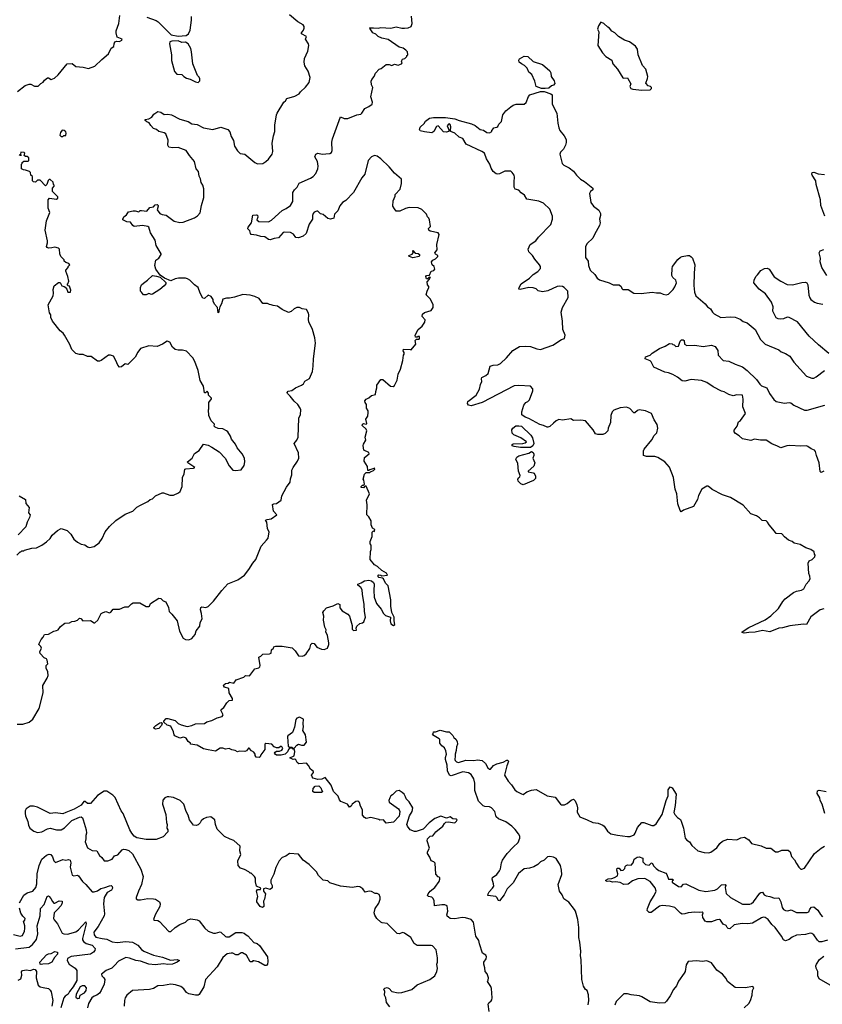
# Model space of a CAD drawing. Extents: x 2220333 to 2384341, y 721037 to 894043.
# Tile 274 of 325: x 2337711 to 2346499, y 816284 to 827069. Entities that reach past the tile are written whole.
import ezdxf

# ---------------------------------------------------------------- set-up
doc = ezdxf.new("R2010")
doc.units = 0

msp = doc.modelspace()

# ---------------------------------------------------------------- linework, layer by layer
at = {"layer": '0CON10XD'}
for points in [[(2337687, 826283), (2337773, 826347), (2337815, 826362), (2337835, 826362), (2337875, 826342), (2337915, 826342), (2337942, 826368), (2337970, 826385), (2337982, 826405), (2338015, 826432), (2338025, 826432), (2338055, 826413), (2338092, 826428), (2338134, 826465), (2338232, 826585), (2338285, 826590), (2338325, 826556), (2338405, 826548), (2338465, 826534), (2338535, 826560), (2338609, 826631), (2338683, 826695), (2338713, 826755), (2338742, 826775), (2338744, 826805), (2338753, 826825), (2338775, 826834), (2338805, 826831), (2338830, 826845), (2338832, 826855), (2338777, 826877), (2338767, 826925), (2338767, 826945), (2338797, 827025), (2338807, 827115)], [(2339105, 827097), (2339205, 827060), (2339228, 827045), (2339286, 826986), (2339371, 826901), (2339447, 826887), (2339533, 826897), (2339560, 826915), (2339578, 826955), (2339593, 827065), (2339593, 827103)], [(2340177, 825597), (2340285, 825503), (2340315, 825490), (2340375, 825493), (2340406, 825514), (2340435, 825542), (2340474, 825596), (2340483, 825625), (2340476, 825715), (2340490, 825795), (2340506, 825845), (2340504, 825915), (2340523, 826025), (2340532, 826045), (2340604, 826166), (2340622, 826178), (2340638, 826205), (2340725, 826230), (2340772, 826255), (2340785, 826278), (2340842, 826328), (2340881, 826379), (2340893, 826435), (2340869, 826505), (2340834, 826564), (2340826, 826605), (2340830, 826645), (2340866, 826725), (2340879, 826785), (2340873, 826805), (2340842, 826855), (2340850, 826885), (2340798, 826915), (2340798, 826925), (2340818, 826952), (2340827, 826975), (2340827, 826995), (2340815, 827012), (2340758, 827045), (2340665, 827123)], [(2341815, 824998), (2341798, 825025), (2341802, 825085), (2341822, 825135), (2341822, 825155), (2341878, 825212), (2341890, 825275), (2341892, 825322), (2341815, 825386), (2341758, 825458), (2341665, 825543), (2341625, 825574), (2341595, 825580), (2341563, 825567), (2341527, 825525), (2341489, 825375), (2341458, 825335), (2341366, 825174), (2341281, 825089), (2341247, 825065), (2341215, 825028), (2341193, 824975), (2341160, 824940), (2341152, 824895), (2341115, 824885), (2341085, 824891), (2341034, 824934), (2341005, 824943), (2340975, 824970), (2340963, 824973), (2340935, 824962), (2340923, 824945), (2340916, 824925), (2340917, 824885), (2340881, 824829), (2340849, 824725), (2340815, 824697), (2340765, 824680), (2340734, 824684), (2340708, 824718), (2340675, 824736), (2340608, 824742), (2340595, 824739), (2340545, 824680), (2340498, 824672), (2340455, 824656), (2340435, 824662), (2340395, 824689), (2340350, 824695), (2340305, 824710), (2340246, 824716), (2340237, 824727), (2340233, 824755), (2340208, 824778), (2340213, 824795), (2340250, 824845), (2340263, 824927), (2340305, 824933), (2340315, 824926), (2340320, 824905), (2340308, 824875), (2340328, 824858), (2340435, 824854), (2340469, 824871), (2340585, 824978), (2340630, 825000), (2340676, 825034), (2340702, 825078), (2340703, 825175), (2340719, 825205), (2340748, 825235), (2340772, 825278), (2340895, 825331), (2340925, 825352), (2340954, 825385), (2340976, 825434), (2340979, 825465), (2340971, 825515), (2340944, 825565), (2340954, 825595), (2340975, 825607), (2341025, 825596), (2341065, 825598), (2341106, 825604), (2341126, 825615), (2341132, 825635), (2341128, 825728), (2341136, 825765), (2341223, 826005), (2341265, 825987), (2341305, 825986), (2341402, 826028), (2341445, 826034), (2341459, 826045), (2341492, 826095), (2341535, 826116), (2341570, 826145), (2341573, 826165), (2341557, 826225), (2341577, 826325), (2341563, 826355), (2341559, 826395), (2341566, 826414), (2341593, 826445), (2341608, 826482), (2341648, 826525), (2341668, 826535), (2341725, 826577), (2341756, 826576), (2341785, 826567), (2341815, 826580), (2341855, 826569), (2341890, 826585), (2341900, 826595), (2341893, 826615), (2341902, 826635), (2341927, 826643), (2341950, 826665), (2341950, 826675), (2341960, 826685), (2341958, 826715), (2341940, 826735), (2341910, 826755), (2341866, 826766), (2341745, 826852), (2341675, 826866), (2341636, 826886), (2341610, 826910), (2341577, 826925), (2341550, 826970), (2341540, 826975), (2341545, 826980), (2341585, 826981), (2341635, 826976), (2341665, 826984), (2341775, 826977), (2341835, 826989), (2341895, 826974), (2341924, 826974), (2341965, 826979), (2341996, 826995), (2342009, 827025), (2342003, 827107)], [(2344525, 826297), (2344615, 826302), (2344630, 826315), (2344630, 826325), (2344617, 826337), (2344594, 826344), (2344568, 826375), (2344587, 826423), (2344588, 826445), (2344566, 826526), (2344532, 826565), (2344483, 826685), (2344477, 826745), (2344455, 826778), (2344387, 826827), (2344333, 826843), (2344268, 826885), (2344226, 826926), (2344194, 826944), (2344170, 826975), (2344150, 826985), (2344106, 827026), (2344075, 827040), (2344048, 827002), (2344038, 826965), (2344052, 826935), (2344043, 826785), (2344092, 826705), (2344130, 826665), (2344196, 826626), (2344207, 826585), (2344258, 826525), (2344315, 826432), (2344325, 826428), (2344365, 826430), (2344370, 826425), (2344402, 826365), (2344393, 826335), (2344402, 826315), (2344425, 826307), (2344525, 826297)], [(2339665, 826382), (2339682, 826398), (2339682, 826422), (2339675, 826440), (2339658, 826458), (2339607, 826585), (2339594, 826715), (2339584, 826754), (2339556, 826805), (2339525, 826821), (2339485, 826818), (2339448, 826838), (2339377, 826833), (2339357, 826825), (2339352, 826805), (2339374, 826685), (2339372, 826622), (2339405, 826500), (2339433, 826473), (2339485, 826470), (2339510, 826445), (2339538, 826428), (2339577, 826417), (2339635, 826388), (2339665, 826382)], [(2343465, 826314), (2343425, 826314), (2343368, 826335), (2343352, 826395), (2343318, 826468), (2343285, 826494), (2343266, 826536), (2343238, 826568), (2343205, 826584), (2343180, 826605), (2343178, 826625), (2343185, 826638), (2343235, 826668), (2343275, 826667), (2343332, 826612), (2343436, 826576), (2343515, 826510), (2343528, 826485), (2343530, 826445), (2343565, 826400), (2343571, 826369), (2343555, 826351), (2343533, 826345), (2343505, 826320), (2343465, 826314)], [(2343365, 824119), (2343335, 824131), (2343285, 824137), (2343192, 824112), (2343178, 824118), (2343179, 824135), (2343203, 824177), (2343295, 824236), (2343335, 824276), (2343385, 824310), (2343412, 824345), (2343413, 824365), (2343403, 824385), (2343350, 824445), (2343327, 824487), (2343286, 824525), (2343277, 824555), (2343300, 824605), (2343363, 824647), (2343392, 824685), (2343528, 824825), (2343544, 824885), (2343545, 824918), (2343516, 824995), (2343448, 825058), (2343395, 825081), (2343265, 825104), (2343238, 825148), (2343203, 825173), (2343175, 825203), (2343135, 825212), (2343124, 825235), (2343126, 825294), (2343130, 825345), (2343126, 825365), (2343105, 825395), (2343088, 825408), (2343025, 825410), (2342965, 825380), (2342945, 825378), (2342930, 825380), (2342895, 825407), (2342872, 825442), (2342858, 825485), (2342822, 825545), (2342802, 825605), (2342773, 825625), (2342600, 825705), (2342565, 825767), (2342522, 825782), (2342475, 825826), (2342432, 825845), (2342428, 825855), (2342431, 825895), (2342425, 825922), (2342418, 825928), (2342405, 825924), (2342391, 825905), (2342412, 825855), (2342406, 825844), (2342385, 825837), (2342351, 825841), (2342295, 825907), (2342275, 825900), (2342247, 825845), (2342225, 825829), (2342145, 825839), (2342095, 825852), (2342088, 825865), (2342095, 825890), (2342139, 825931), (2342154, 825956), (2342199, 825991), (2342242, 825998), (2342375, 825998), (2342475, 825984), (2342524, 825964), (2342657, 825927), (2342698, 825908), (2342754, 825865), (2342788, 825858), (2342825, 825832), (2342855, 825830), (2342880, 825845), (2342880, 825855), (2342900, 825875), (2342900, 825885), (2342935, 825890), (2342945, 825900), (2342958, 825925), (2342987, 825955), (2343000, 826025), (2343035, 826072), (2343088, 826115), (2343116, 826134), (2343147, 826143), (2343235, 826142), (2343255, 826160), (2343281, 826229), (2343298, 826245), (2343415, 826282), (2343453, 826283), (2343528, 826258), (2343540, 826245), (2343541, 826145), (2343594, 826045), (2343604, 825935), (2343616, 825885), (2343626, 825856), (2343672, 825798), (2343694, 825755), (2343696, 825725), (2343689, 825695), (2343665, 825649), (2343631, 825619), (2343624, 825596), (2343652, 825495), (2343668, 825475), (2343727, 825447), (2343775, 825411), (2343809, 825365), (2343852, 825322), (2343895, 825296), (2343988, 825225), (2343986, 825205), (2343962, 825188), (2343952, 825165), (2343966, 825065), (2343995, 825026), (2344053, 824983), (2344071, 824945), (2344072, 824925), (2344058, 824885), (2344067, 824845), (2344061, 824815), (2344005, 824715), (2343988, 824675), (2343923, 824617), (2343908, 824585), (2343905, 824465), (2343934, 824425), (2343938, 824375), (2343958, 824325), (2344008, 824278), (2344035, 824239), (2344060, 824220), (2344165, 824187), (2344211, 824165), (2344275, 824163), (2344298, 824148), (2344305, 824123), (2344315, 824112), (2344375, 824112), (2344435, 824073), (2344515, 824068), (2344635, 824086), (2344685, 824076), (2344725, 824076), (2344755, 824061), (2344790, 824055), (2344815, 824062), (2344865, 824114), (2344885, 824142), (2344903, 824185), (2344895, 824214), (2344864, 824244), (2344853, 824265), (2344854, 824345), (2344860, 824365), (2344918, 824442), (2344945, 824467), (2344965, 824476), (2345025, 824486), (2345045, 824484), (2345065, 824473), (2345079, 824455), (2345104, 824385), (2345096, 824294), (2345094, 824156), (2345099, 824085), (2345114, 824045), (2345215, 823956), (2345242, 823922), (2345275, 823902), (2345296, 823865), (2345315, 823848), (2345387, 823807), (2345495, 823814), (2345545, 823810), (2345599, 823789), (2345634, 823764), (2345675, 823747), (2345764, 823674), (2345822, 823565), (2345874, 823515), (2346024, 823454), (2346049, 823429), (2346095, 823413), (2346142, 823385), (2346188, 823318), (2346325, 823164), (2346385, 823142), (2346405, 823144), (2346433, 823157), (2346525, 823225)], [(2337685, 819351), (2337745, 819352), (2337815, 819373), (2337855, 819408), (2337923, 819525), (2337970, 819695), (2337964, 819776), (2338013, 819857), (2338022, 819885), (2338018, 819925), (2338002, 819965), (2338003, 819997), (2338018, 820015), (2338011, 820055), (2338005, 820067), (2337981, 820081), (2337936, 820126), (2337933, 820145), (2337950, 820185), (2337942, 820205), (2337922, 820225), (2337923, 820237), (2337945, 820280), (2337970, 820305), (2337984, 820336), (2338025, 820340), (2338085, 820373), (2338115, 820377), (2338134, 820386), (2338158, 820422), (2338205, 820460), (2338255, 820463), (2338283, 820477), (2338315, 820480), (2338345, 820492), (2338365, 820512), (2338379, 820509), (2338403, 820483), (2338485, 820487), (2338525, 820462), (2338535, 820463), (2338568, 820492), (2338604, 820565), (2338625, 820576), (2338655, 820586), (2338695, 820572), (2338709, 820581), (2338735, 820613), (2338805, 820613), (2338861, 820639), (2338902, 820638), (2338935, 820672), (2338955, 820683), (2339025, 820682), (2339095, 820642), (2339125, 820640), (2339132, 820645), (2339142, 820675), (2339235, 820733), (2339258, 820728), (2339284, 820704), (2339313, 820693), (2339339, 820629), (2339349, 820585), (2339376, 820556), (2339434, 820484), (2339460, 820370), (2339503, 820295), (2339525, 820281), (2339565, 820277), (2339595, 820290), (2339634, 820335), (2339644, 820376), (2339683, 820425), (2339689, 820465), (2339709, 820505), (2339702, 820565), (2339690, 820605), (2339695, 820632), (2339705, 820636), (2339750, 820630), (2339775, 820640), (2339835, 820700), (2339924, 820815), (2339992, 820888), (2340098, 820932), (2340171, 820985), (2340221, 821045), (2340265, 821117), (2340297, 821155), (2340356, 821304), (2340415, 821368), (2340431, 821389), (2340436, 821414), (2340444, 821455), (2340424, 821495), (2340418, 821565), (2340404, 821586), (2340420, 821595), (2340465, 821601), (2340528, 821645), (2340491, 821685), (2340481, 821759), (2340494, 821766), (2340525, 821768), (2340574, 821806), (2340583, 821855), (2340632, 821948), (2340674, 822005), (2340675, 822040), (2340690, 822085), (2340692, 822135), (2340704, 822165), (2340754, 822235), (2340768, 822265), (2340764, 822325), (2340717, 822425), (2340747, 822463), (2340761, 822495), (2340767, 822705), (2340786, 822744), (2340790, 822795), (2340783, 822815), (2340755, 822853), (2340715, 822890), (2340674, 822945), (2340643, 822975), (2340641, 822985), (2340651, 822999), (2340692, 823008), (2340732, 823038), (2340798, 823065), (2340818, 823082), (2340832, 823108), (2340885, 823140), (2340916, 823215), (2340926, 823274), (2340927, 823355), (2340950, 823525), (2340943, 823583), (2340917, 823677), (2340878, 823758), (2340872, 823785), (2340877, 823835), (2340872, 823855), (2340850, 823895), (2340805, 823902), (2340775, 823918), (2340745, 823918), (2340717, 823903), (2340685, 823872), (2340655, 823860), (2340586, 823896), (2340535, 823932), (2340485, 823938), (2340465, 823947), (2340445, 823948), (2340425, 823960), (2340375, 823960), (2340333, 824013), (2340285, 824038), (2340235, 824050), (2340155, 824058), (2340065, 824030), (2340008, 824018), (2339975, 824020), (2339935, 824006), (2339922, 823955), (2339904, 823925), (2339891, 823879), (2339892, 823865), (2339885, 823858), (2339877, 823915), (2339844, 823954), (2339828, 823985), (2339828, 824005), (2339808, 824035), (2339775, 824050), (2339735, 824016), (2339715, 824018), (2339687, 824075), (2339666, 824135), (2339625, 824164), (2339575, 824216), (2339550, 824230), (2339525, 824236), (2339452, 824238), (2339415, 824232), (2339365, 824210), (2339298, 824238), (2339250, 824270), (2339201, 824335), (2339190, 824375), (2339203, 824435), (2339235, 824457), (2339260, 824495), (2339260, 824505), (2339206, 824596), (2339193, 824655), (2339145, 824735), (2339127, 824795), (2339115, 824805), (2339056, 824816), (2338965, 824804), (2338949, 824815), (2338925, 824851), (2338885, 824854), (2338842, 824875), (2338840, 824885), (2338852, 824908), (2338880, 824930), (2338903, 824965), (2338954, 824976), (2338975, 824976), (2339015, 824963), (2339032, 824978), (2339045, 824980), (2339105, 824972), (2339135, 825010), (2339175, 825020), (2339195, 825039), (2339215, 825044), (2339226, 825035), (2339228, 825025), (2339218, 824985), (2339247, 824945), (2339270, 824935), (2339315, 824929), (2339403, 824863), (2339465, 824846), (2339500, 824850), (2339625, 824898), (2339660, 824920), (2339687, 824953), (2339702, 825035), (2339728, 825122), (2339728, 825215), (2339716, 825255), (2339699, 825285), (2339692, 825325), (2339678, 825355), (2339670, 825405), (2339644, 825434), (2339624, 825515), (2339570, 825580), (2339535, 825635), (2339445, 825667), (2339384, 825664), (2339345, 825672), (2339334, 825695), (2339338, 825748), (2339310, 825820), (2339295, 825831), (2339235, 825843), (2339210, 825865), (2339178, 825878), (2339148, 825908), (2339129, 825939), (2339105, 825948), (2339084, 825965), (2339085, 825977), (2339125, 825984), (2339159, 826001), (2339180, 826035), (2339225, 826064), (2339256, 826055), (2339295, 826029), (2339335, 826034), (2339374, 826025), (2339465, 825980), (2339555, 825953), (2339595, 825927), (2339655, 825920), (2339724, 825884), (2339825, 825866), (2339915, 825890), (2339992, 825865), (2340011, 825841), (2340025, 825790), (2340051, 825745), (2340064, 825685), (2340095, 825631), (2340125, 825604), (2340177, 825597)], [(2338185, 825790), (2338195, 825800), (2338215, 825800), (2338220, 825825), (2338215, 825840), (2338200, 825855), (2338175, 825860), (2338158, 825832), (2338152, 825805), (2338165, 825790), (2338185, 825790)], [(2337680, 821205), (2337715, 821240), (2337725, 821240), (2337735, 821250), (2337755, 821250), (2337763, 821257), (2337845, 821280), (2337897, 821283), (2337955, 821312), (2338005, 821348), (2338045, 821388), (2338068, 821422), (2338127, 821475), (2338165, 821496), (2338231, 821475), (2338271, 821435), (2338305, 821380), (2338343, 821345), (2338385, 821324), (2338426, 821316), (2338454, 821294), (2338475, 821288), (2338525, 821300), (2338580, 821340), (2338614, 821386), (2338649, 821461), (2338695, 821517), (2338765, 821582), (2338865, 821651), (2338950, 821685), (2338995, 821728), (2339035, 821752), (2339115, 821790), (2339140, 821815), (2339165, 821822), (2339200, 821855), (2339273, 821887), (2339287, 821887), (2339355, 821860), (2339395, 821860), (2339450, 821885), (2339469, 821901), (2339491, 821955), (2339494, 822055), (2339511, 822095), (2339520, 822145), (2339529, 822151), (2339613, 822157), (2339630, 822165), (2339552, 822215), (2339550, 822225), (2339600, 822265), (2339624, 822316), (2339675, 822350), (2339725, 822420), (2339775, 822407), (2339815, 822387), (2339894, 822334), (2339962, 822265), (2340005, 822182), (2340046, 822136), (2340075, 822130), (2340135, 822140), (2340169, 822185), (2340176, 822225), (2340171, 822265), (2340149, 822315), (2340091, 822381), (2340075, 822418), (2340030, 822475), (2340018, 822508), (2339990, 822555), (2339976, 822566), (2339935, 822586), (2339885, 822590), (2339850, 822605), (2339840, 822615), (2339845, 822640), (2339808, 822675), (2339783, 822735), (2339778, 822795), (2339782, 822805), (2339782, 822875), (2339810, 822915), (2339810, 822925), (2339780, 822955), (2339777, 822977), (2339765, 823000), (2339745, 822980), (2339735, 822980), (2339724, 823054), (2339688, 823118), (2339664, 823225), (2339629, 823325), (2339606, 823366), (2339538, 823438), (2339495, 823450), (2339445, 823448), (2339415, 823456), (2339385, 823483), (2339355, 823536), (2339325, 823546), (2339275, 823513), (2339215, 823490), (2339125, 823497), (2339035, 823468), (2339004, 823426), (2338975, 823372), (2338895, 823292), (2338865, 823300), (2338825, 823267), (2338805, 823262), (2338785, 823286), (2338765, 823335), (2338739, 823385), (2338705, 823396), (2338682, 823395), (2338604, 823336), (2338585, 823328), (2338565, 823327), (2338495, 823379), (2338455, 823379), (2338405, 823402), (2338365, 823400), (2338325, 823412), (2338282, 823455), (2338261, 823511), (2338201, 823615), (2338186, 823635), (2338155, 823659), (2338069, 823765), (2338054, 823805), (2338052, 823835), (2338037, 823857), (2338024, 823945), (2338078, 824045), (2338082, 824075), (2338078, 824115), (2338090, 824155), (2338135, 824190), (2338155, 824190), (2338172, 824152), (2338197, 824147), (2338208, 824138), (2338228, 824118), (2338240, 824085), (2338266, 824084), (2338273, 824105), (2338255, 824150), (2338242, 824152), (2338230, 824165), (2338240, 824175), (2338250, 824205), (2338240, 824255), (2338218, 824315), (2338218, 824325), (2338242, 824355), (2338243, 824367), (2338260, 824385), (2338248, 824398), (2338215, 824410), (2338200, 824425), (2338198, 824438), (2338162, 824475), (2338150, 824505), (2338148, 824555), (2338138, 824565), (2338095, 824577), (2338065, 824570), (2338025, 824567), (2338012, 824572), (2338004, 824584), (2338017, 824625), (2338017, 824645), (2337991, 824765), (2338004, 824865), (2338041, 824955), (2338024, 825005), (2338024, 825096), (2338038, 825112), (2338115, 825102), (2338130, 825115), (2338128, 825128), (2338070, 825185), (2338070, 825225), (2338090, 825245), (2338090, 825255), (2338080, 825265), (2338078, 825288), (2338045, 825320), (2338035, 825320), (2338023, 825307), (2338010, 825265), (2337995, 825250), (2337935, 825310), (2337905, 825310), (2337885, 825290), (2337863, 825293), (2337850, 825305), (2337852, 825352), (2337832, 825365), (2337830, 825395), (2337817, 825407), (2337775, 825422), (2337754, 825424), (2337732, 825435), (2337730, 825485), (2337740, 825495), (2337740, 825505), (2337755, 825520), (2337805, 825520), (2337810, 825525), (2337810, 825555), (2337795, 825570), (2337775, 825570), (2337762, 825582), (2337768, 825605), (2337760, 825615), (2337723, 825617), (2337720, 825595), (2337728, 825582), (2337715, 825580), (2337705, 825590)], [(2346526, 824915), (2346483, 825033), (2346479, 825095), (2346433, 825265), (2346430, 825305), (2346388, 825365), (2346384, 825376), (2346390, 825395), (2346405, 825400), (2346455, 825382), (2346525, 825374)], [(2342850, 816205), (2342842, 816285), (2342849, 816301), (2342875, 816323), (2342880, 816335), (2342884, 816355), (2342879, 816459), (2342871, 816481), (2342833, 816533), (2342842, 816548), (2342843, 816575), (2342828, 816618), (2342807, 816645), (2342806, 816685), (2342792, 816725), (2342794, 816746), (2342818, 816782), (2342824, 816805), (2342815, 816821), (2342780, 816845), (2342747, 816945), (2342740, 816985), (2342705, 817032), (2342679, 817185), (2342655, 817213), (2342592, 817232), (2342555, 817234), (2342475, 817220), (2342426, 817226), (2342407, 817237), (2342392, 817251), (2342389, 817265), (2342399, 817305), (2342392, 817362), (2342367, 817373), (2342335, 817374), (2342254, 817364), (2342248, 817418), (2342237, 817445), (2342225, 817457), (2342186, 817466), (2342177, 817475), (2342182, 817495), (2342206, 817525), (2342256, 817565), (2342305, 817630), (2342312, 817655), (2342310, 817675), (2342295, 817680), (2342268, 817708), (2342260, 817830), (2342246, 817846), (2342217, 817857), (2342202, 817895), (2342178, 817935), (2342178, 817955), (2342198, 817995), (2342172, 818075), (2342178, 818095), (2342204, 818126), (2342235, 818130), (2342268, 818175), (2342346, 818234), (2342364, 818266), (2342379, 818281), (2342403, 818283), (2342475, 818272), (2342495, 818290), (2342500, 818305), (2342492, 818312), (2342455, 818317), (2342425, 818338), (2342385, 818323), (2342324, 818346), (2342255, 818321), (2342195, 818273), (2342128, 818202), (2342054, 818176), (2342035, 818176), (2341986, 818196), (2341956, 818235), (2341952, 818255), (2341980, 818350), (2342010, 818395), (2342016, 818435), (2341975, 818502), (2341944, 818534), (2341936, 818556), (2341920, 818585), (2341900, 818605), (2341865, 818627), (2341835, 818618), (2341795, 818578), (2341774, 818566), (2341763, 818547), (2341752, 818515), (2341755, 818500), (2341858, 818425), (2341868, 818415), (2341873, 818395), (2341866, 818345), (2341805, 818280), (2341725, 818270), (2341696, 818306), (2341655, 818300), (2341645, 818310), (2341555, 818332), (2341505, 818318), (2341485, 818330), (2341464, 818355), (2341464, 818415), (2341442, 818455), (2341433, 818495), (2341425, 818503), (2341415, 818508), (2341392, 818505), (2341350, 818475), (2341340, 818455), (2341323, 818443), (2341300, 818475), (2341227, 818507), (2341212, 818525), (2341198, 818565), (2341149, 818615), (2341120, 818685), (2341055, 818768), (2341018, 818752), (2340975, 818748), (2340925, 818762), (2340912, 818775), (2340908, 818795), (2340930, 818825), (2340930, 818835), (2340895, 818860), (2340875, 818900), (2340850, 818925), (2340768, 818918), (2340751, 818931), (2340735, 818962), (2340725, 818968), (2340704, 818964), (2340670, 818985), (2340718, 819005), (2340723, 819055), (2340715, 819080), (2340705, 819080), (2340700, 819090), (2340665, 819090), (2340653, 819077), (2340645, 819050), (2340617, 819023), (2340575, 819012), (2340525, 819013), (2340508, 819025), (2340503, 819035), (2340508, 819045), (2340525, 819058), (2340555, 819058), (2340583, 819067), (2340592, 819085), (2340585, 819100), (2340575, 819110), (2340547, 819093), (2340524, 819094), (2340496, 819106), (2340472, 819132), (2340405, 819140), (2340397, 819133), (2340394, 819075), (2340353, 819015), (2340346, 818994), (2340335, 818987), (2340301, 818991), (2340288, 819008), (2340288, 819025), (2340276, 819046), (2340251, 819061), (2340225, 819090), (2340215, 819090), (2340195, 819060), (2340175, 819052), (2340115, 819058), (2340095, 819050), (2340070, 819065), (2340033, 819073), (2340005, 819087), (2339965, 819080), (2339935, 819090), (2339905, 819089), (2339855, 819058), (2339775, 819072), (2339725, 819083), (2339655, 819122), (2339583, 819133), (2339580, 819145), (2339555, 819162), (2339535, 819198), (2339525, 819203), (2339505, 819210), (2339465, 819198), (2339409, 819225), (2339401, 819235), (2339395, 819270), (2339365, 819330), (2339325, 819343), (2339290, 819375), (2339290, 819385), (2339315, 819413), (2339335, 819416), (2339415, 819391), (2339445, 819361), (2339480, 819345), (2339545, 819327), (2339595, 819337), (2339635, 819357), (2339735, 819361), (2339760, 819380), (2339815, 819391), (2339875, 819423), (2339930, 819435), (2339938, 819455), (2339912, 819505), (2339918, 819515), (2339947, 819535), (2339978, 819585), (2340005, 819612), (2340040, 819615), (2340040, 819635), (2340004, 819695), (2340000, 819745), (2339955, 819758), (2339942, 819775), (2339948, 819785), (2339965, 819798), (2339995, 819800), (2340008, 819812), (2340055, 819800), (2340083, 819837), (2340165, 819868), (2340185, 819887), (2340225, 819882), (2340233, 819887), (2340285, 819958), (2340330, 819970), (2340341, 819979), (2340343, 819995), (2340330, 820085), (2340353, 820097), (2340375, 820120), (2340445, 820122), (2340465, 820132), (2340470, 820165), (2340490, 820185), (2340495, 820200), (2340515, 820208), (2340585, 820208), (2340695, 820188), (2340728, 820155), (2340765, 820100), (2340805, 820098), (2340826, 820104), (2340848, 820122), (2340888, 820182), (2340899, 820225), (2340912, 820238), (2340937, 820237), (2340965, 820197), (2341015, 820173), (2341045, 820172), (2341080, 820185), (2341097, 820225), (2341098, 820245), (2341080, 820325), (2341062, 820365), (2341068, 820385), (2341054, 820414), (2341037, 820493), (2341042, 820535), (2341032, 820575), (2341040, 820595), (2341070, 820625), (2341145, 820648), (2341194, 820676), (2341218, 820665), (2341218, 820625), (2341241, 820595), (2341306, 820556), (2341324, 820534), (2341350, 820435), (2341352, 820392), (2341365, 820380), (2341398, 820382), (2341397, 820405), (2341403, 820425), (2341434, 820456), (2341465, 820464), (2341480, 820475), (2341498, 820525), (2341487, 820585), (2341483, 820665), (2341463, 820775), (2341461, 820825), (2341448, 820848), (2341412, 820875), (2341412, 820885), (2341451, 820899), (2341486, 820924), (2341535, 820930), (2341564, 820924), (2341584, 820904), (2341593, 820885), (2341590, 820815), (2341591, 820745), (2341619, 820675), (2341671, 820611), (2341694, 820565), (2341715, 820543), (2341770, 820525), (2341768, 820485), (2341775, 820450), (2341805, 820432), (2341820, 820445), (2341810, 820485), (2341810, 820525), (2341787, 820577), (2341776, 820645), (2341776, 820715), (2341747, 820867), (2341717, 820897), (2341693, 820943), (2341682, 820952), (2341645, 820958), (2341638, 820965), (2341638, 820985), (2341645, 820990), (2341666, 820986), (2341677, 820977), (2341740, 820985), (2341727, 821005), (2341676, 821036), (2341629, 821079), (2341596, 821096), (2341548, 821155), (2341552, 821245), (2341560, 821265), (2341560, 821315), (2341548, 821328), (2341548, 821352), (2341572, 821408), (2341570, 821455), (2341585, 821470), (2341598, 821462), (2341600, 821485), (2341575, 821500), (2341561, 821535), (2341558, 821578), (2341533, 821623), (2341514, 821644), (2341517, 821755), (2341508, 821805), (2341542, 821875), (2341505, 821960), (2341492, 821958), (2341475, 821940), (2341450, 821945), (2341450, 821955), (2341465, 821970), (2341475, 821970), (2341488, 821982), (2341480, 822025), (2341472, 822035), (2341485, 822090), (2341505, 822110), (2341545, 822110), (2341552, 822118), (2341585, 822130), (2341600, 822145), (2341595, 822160), (2341588, 822152), (2341545, 822140), (2341535, 822130), (2341522, 822132), (2341518, 822175), (2341483, 822235), (2341488, 822275), (2341538, 822315), (2341535, 822328), (2341480, 822355), (2341473, 822405), (2341475, 822420), (2341500, 822465), (2341493, 822495), (2341512, 822565), (2341505, 822582), (2341462, 822625), (2341465, 822637), (2341475, 822644), (2341505, 822640), (2341512, 822645), (2341500, 822695), (2341522, 822725), (2341528, 822765), (2341528, 822785), (2341510, 822815), (2341509, 822855), (2341494, 822875), (2341490, 822895), (2341505, 822913), (2341535, 822928), (2341565, 822952), (2341607, 822965), (2341609, 822995), (2341623, 823035), (2341622, 823065), (2341664, 823126), (2341686, 823126), (2341770, 823055), (2341799, 823051), (2341815, 823062), (2341845, 823120), (2341854, 823186), (2341880, 823240), (2341908, 823335), (2341914, 823395), (2341922, 823405), (2341922, 823422), (2341911, 823441), (2341912, 823455), (2341915, 823460), (2341987, 823457), (2341998, 823452), (2342048, 823515), (2342040, 823555), (2342055, 823570), (2342085, 823570), (2342088, 823575), (2342088, 823598), (2342075, 823600), (2342065, 823590), (2342045, 823590), (2342040, 823615), (2342074, 823676), (2342118, 823712), (2342148, 823755), (2342152, 823782), (2342118, 823818), (2342120, 823845), (2342145, 823862), (2342215, 823883), (2342238, 823915), (2342238, 823945), (2342208, 824008), (2342162, 824055), (2342172, 824095), (2342192, 824135), (2342192, 824145), (2342176, 824166), (2342173, 824197), (2342200, 824225), (2342200, 824235), (2342210, 824245), (2342195, 824250), (2342178, 824232), (2342165, 824230), (2342160, 824255), (2342165, 824268), (2342198, 824272), (2342217, 824313), (2342245, 824320), (2342258, 824335), (2342248, 824365), (2342227, 824385), (2342220, 824415), (2342234, 824436), (2342265, 824450), (2342290, 824475), (2342290, 824485), (2342265, 824500), (2342258, 824515), (2342282, 824548), (2342280, 824605), (2342306, 824715), (2342292, 824735), (2342205, 824754), (2342190, 824765), (2342188, 824782), (2342208, 824805), (2342197, 824877), (2342190, 824895), (2342175, 824910), (2342165, 824940), (2342115, 824988), (2342075, 825008), (2341977, 825013), (2341935, 825002), (2341875, 824972), (2341835, 824970), (2341815, 824998)], [(2342015, 824462), (2341980, 824475), (2341972, 824485), (2342009, 824501), (2342020, 824515), (2342015, 824540), (2342043, 824513), (2342075, 824509), (2342088, 824498), (2342090, 824485), (2342084, 824476), (2342015, 824462)], [(2346548, 824268), (2346494, 824355), (2346476, 824415), (2346478, 824455), (2346466, 824515), (2346474, 824536), (2346515, 824552)], [(2346572, 823412), (2346457, 823507), (2346355, 823601), (2346228, 823758), (2346135, 823808), (2346115, 823809), (2346075, 823793), (2346045, 823789), (2346015, 823792), (2345994, 823804), (2345957, 823875), (2345962, 823925), (2345942, 823975), (2345877, 824067), (2345807, 824117), (2345750, 824185), (2345753, 824215), (2345771, 824255), (2345788, 824275), (2345825, 824323), (2345866, 824344), (2345895, 824346), (2345917, 824335), (2345973, 824253), (2346045, 824203), (2346115, 824168), (2346174, 824164), (2346275, 824190), (2346315, 824194), (2346328, 824185), (2346339, 824165), (2346350, 824050), (2346361, 824021), (2346375, 824005), (2346414, 823974), (2346444, 823964), (2346505, 823951)], [(2339095, 824054), (2339068, 824055), (2339046, 824086), (2339034, 824094), (2339033, 824137), (2339045, 824163), (2339066, 824184), (2339111, 824215), (2339164, 824266), (2339211, 824261), (2339248, 824249), (2339310, 824190), (2339312, 824175), (2339294, 824155), (2339245, 824115), (2339165, 824063), (2339155, 824060), (2339125, 824068), (2339095, 824054)], [(2346515, 820616), (2346475, 820606), (2346372, 820528), (2346325, 820446), (2346295, 820448), (2346145, 820431), (2346065, 820409), (2346025, 820405), (2345925, 820364), (2345845, 820378), (2345765, 820361), (2345696, 820356), (2345645, 820348), (2345622, 820355), (2345622, 820365), (2345695, 820412), (2345875, 820496), (2345935, 820540), (2346021, 820619), (2346066, 820695), (2346092, 820725), (2346185, 820796), (2346215, 820808), (2346271, 820819), (2346296, 820835), (2346323, 820885), (2346352, 820918), (2346366, 820945), (2346364, 820974), (2346353, 821003), (2346344, 821116), (2346355, 821142), (2346390, 821155), (2346418, 821185), (2346420, 821205), (2346414, 821214), (2346411, 821241), (2346375, 821267), (2346320, 821285), (2346255, 821322), (2346190, 821335), (2346170, 821355), (2346129, 821369), (2346085, 821403), (2346055, 821437), (2345995, 821440), (2345977, 821465), (2345918, 821535), (2345900, 821565), (2345885, 821578), (2345840, 821585), (2345813, 821613), (2345778, 821635), (2345718, 821658), (2345633, 821753), (2345495, 821836), (2345405, 821864), (2345292, 821922), (2345265, 821948), (2345245, 821958), (2345235, 821958), (2345180, 821925), (2345144, 821856), (2345134, 821815), (2345090, 821735), (2344978, 821695), (2344955, 821678), (2344943, 821693), (2344919, 821765), (2344906, 821875), (2344889, 821925), (2344871, 822055), (2344827, 822167), (2344775, 822226), (2344698, 822275), (2344665, 822284), (2344574, 822284), (2344540, 822295), (2344542, 822345), (2344550, 822365), (2344633, 822467), (2344657, 822515), (2344687, 822545), (2344700, 822595), (2344690, 822635), (2344658, 822685), (2344628, 822755), (2344565, 822784), (2344494, 822794), (2344475, 822788), (2344445, 822761), (2344435, 822761), (2344391, 822811), (2344355, 822824), (2344285, 822816), (2344215, 822792), (2344197, 822773), (2344182, 822735), (2344180, 822655), (2344154, 822595), (2344150, 822565), (2344123, 822537), (2344095, 822524), (2344040, 822525), (2344015, 822534), (2343990, 822575), (2343905, 822676), (2343855, 822682), (2343775, 822680), (2343745, 822697), (2343655, 822683), (2343615, 822688), (2343585, 822675), (2343555, 822650), (2343515, 822613), (2343495, 822604), (2343486, 822606), (2343448, 822625), (2343405, 822633), (2343285, 822700), (2343245, 822714), (2343209, 822739), (2343208, 822775), (2343233, 822847), (2343254, 822876), (2343275, 822886), (2343292, 822905), (2343329, 823005), (2343330, 823025), (2343305, 823053), (2343175, 823062), (2343125, 823058), (2342775, 822874), (2342655, 822841), (2342626, 822846), (2342614, 822864), (2342618, 822885), (2342711, 822955), (2342747, 823023), (2342756, 823074), (2342773, 823105), (2342767, 823135), (2342772, 823148), (2342815, 823170), (2342842, 823195), (2342862, 823275), (2342895, 823286), (2342945, 823290), (2342975, 823303), (2343043, 823365), (2343109, 823445), (2343185, 823490), (2343245, 823493), (2343305, 823488), (2343375, 823462), (2343415, 823458), (2343548, 823505), (2343644, 823566), (2343678, 823575), (2343682, 823612), (2343657, 823675), (2343656, 823765), (2343639, 823865), (2343653, 823917), (2343715, 824025), (2343714, 824095), (2343673, 824135), (2343655, 824146), (2343625, 824150), (2343595, 824146), (2343495, 824100), (2343435, 824089), (2343388, 824098), (2343365, 824119)], [(2346516, 822124), (2346485, 822108), (2346475, 822120), (2346466, 822215), (2346434, 822295), (2346425, 822340), (2346414, 822354), (2346377, 822367), (2346342, 822395), (2346325, 822401), (2346265, 822398), (2346145, 822404), (2346110, 822400), (2346045, 822379), (2346008, 822398), (2345945, 822424), (2345885, 822465), (2345823, 822463), (2345757, 822473), (2345715, 822460), (2345625, 822477), (2345590, 822510), (2345550, 822535), (2345534, 822555), (2345536, 822574), (2345566, 822615), (2345582, 822665), (2345603, 822677), (2345658, 822755), (2345629, 822829), (2345634, 822914), (2345625, 822957), (2345565, 822959), (2345525, 822949), (2345475, 822962), (2345425, 822992), (2345395, 822999), (2345305, 823046), (2345235, 823095), (2345175, 823116), (2345065, 823126), (2344995, 823110), (2344966, 823114), (2344915, 823154), (2344864, 823184), (2344815, 823201), (2344775, 823208), (2344655, 823262), (2344625, 823322), (2344615, 823332), (2344560, 823355), (2344562, 823375), (2344614, 823396), (2344635, 823416), (2344715, 823469), (2344778, 823492), (2344825, 823522), (2344855, 823520), (2344862, 823512), (2344878, 823508), (2344895, 823490), (2344925, 823492), (2344942, 823548), (2344958, 823562), (2344975, 823562), (2344986, 823556), (2344992, 823515), (2345015, 823500), (2345105, 823504), (2345195, 823489), (2345285, 823502), (2345325, 823489), (2345357, 823447), (2345359, 823395), (2345415, 823336), (2345475, 823329), (2345545, 823294), (2345627, 823265), (2345675, 823227), (2345778, 823128), (2345815, 823077), (2345835, 823059), (2345893, 823035), (2345921, 822975), (2345967, 822907), (2345995, 822886), (2346085, 822869), (2346135, 822876), (2346155, 822872), (2346188, 822848), (2346305, 822792), (2346335, 822791), (2346526, 822846)], [(2343305, 822382), (2343195, 822383), (2343125, 822393), (2343105, 822402), (2343103, 822415), (2343115, 822423), (2343222, 822428), (2343247, 822433), (2343260, 822445), (2343197, 822487), (2343123, 822523), (2343105, 822540), (2343100, 822575), (2343112, 822595), (2343145, 822619), (2343175, 822622), (2343207, 822617), (2343308, 822518), (2343327, 822487), (2343342, 822425), (2343329, 822401), (2343305, 822382)], [(2343225, 821974), (2343197, 821985), (2343171, 822015), (2343167, 822035), (2343175, 822052), (2343188, 822062), (2343190, 822075), (2343172, 822122), (2343167, 822207), (2343144, 822256), (2343154, 822276), (2343178, 822292), (2343285, 822322), (2343315, 822338), (2343335, 822327), (2343340, 822310), (2343342, 822295), (2343331, 822265), (2343350, 822215), (2343340, 822180), (2343280, 822125), (2343280, 822115), (2343335, 822107), (2343345, 822100), (2343359, 822069), (2343359, 822045), (2343337, 822023), (2343225, 821974)], [(2337705, 821852), (2337774, 821814), (2337780, 821770), (2337814, 821724), (2337808, 821668), (2337827, 821645), (2337820, 821615), (2337794, 821566), (2337779, 821515), (2337695, 821428)], [(2340715, 819090), (2340745, 819122), (2340765, 819132), (2340797, 819123), (2340827, 819123), (2340850, 819155), (2340842, 819235), (2340812, 819285), (2340820, 819325), (2340814, 819355), (2340817, 819407), (2340775, 819429), (2340745, 819419), (2340736, 819405), (2340720, 819320), (2340699, 819261), (2340649, 819225), (2340644, 819215), (2340652, 819112), (2340665, 819100), (2340695, 819100), (2340700, 819090), (2340715, 819090)], [(2339197, 819297), (2339184, 819304), (2339180, 819315), (2339202, 819338), (2339245, 819367), (2339265, 819372), (2339272, 819365), (2339265, 819338), (2339235, 819304), (2339197, 819297)], [(2343935, 816278), (2343942, 816325), (2343938, 816388), (2343924, 816434), (2343905, 816448), (2343885, 816483), (2343868, 816555), (2343860, 816775), (2343851, 816815), (2343854, 816865), (2343846, 816965), (2343834, 817015), (2343834, 817125), (2343821, 817215), (2343796, 817305), (2343785, 817324), (2343725, 817402), (2343668, 817438), (2343651, 817485), (2343623, 817525), (2343606, 817595), (2343647, 817705), (2343644, 817755), (2343633, 817805), (2343585, 817883), (2343555, 817896), (2343515, 817904), (2343492, 817898), (2343455, 817862), (2343415, 817846), (2343385, 817816), (2343339, 817791), (2343295, 817777), (2343235, 817768), (2343174, 817716), (2343114, 817615), (2343050, 817550), (2343016, 817485), (2342965, 817418), (2342955, 817420), (2342936, 817455), (2342925, 817464), (2342838, 817475), (2342839, 817495), (2342850, 817515), (2342889, 817555), (2342902, 817578), (2342900, 817605), (2342884, 817655), (2342888, 817672), (2342935, 817705), (2342965, 817745), (2342975, 817767), (2342986, 817835), (2342998, 817862), (2343047, 817935), (2343114, 818006), (2343170, 818055), (2343186, 818105), (2343186, 818125), (2343172, 818152), (2343135, 818200), (2343099, 818235), (2343035, 818282), (2342954, 818314), (2342928, 818338), (2342913, 818395), (2342878, 818438), (2342855, 818449), (2342805, 818450), (2342785, 818457), (2342735, 818509), (2342693, 818625), (2342694, 818705), (2342685, 818755), (2342653, 818803), (2342625, 818818), (2342565, 818830), (2342436, 818786), (2342419, 818795), (2342395, 818843), (2342392, 818905), (2342374, 818965), (2342373, 818987), (2342386, 819025), (2342379, 819059), (2342362, 819095), (2342335, 819114), (2342310, 819145), (2342310, 819185), (2342305, 819192), (2342230, 819235), (2342240, 819245), (2342242, 819268), (2342265, 819268), (2342314, 819286), (2342385, 819270), (2342415, 819270), (2342455, 819230), (2342465, 819208), (2342488, 819188), (2342501, 819161), (2342504, 819135), (2342494, 819105), (2342492, 819065), (2342479, 819025), (2342478, 819002), (2342476, 818966), (2342481, 818955), (2342495, 818941), (2342515, 818934), (2342595, 818958), (2342684, 818956), (2342725, 818961), (2342775, 818953), (2342813, 818923), (2342838, 818875), (2342855, 818861), (2342865, 818861), (2342900, 818900), (2342935, 818920), (2343005, 818938), (2343045, 818959), (2343057, 818957), (2343064, 818945), (2343044, 818895), (2343019, 818795), (2343060, 818730), (2343098, 818688), (2343132, 818635), (2343155, 818616), (2343205, 818588), (2343225, 818583), (2343265, 818611), (2343315, 818631), (2343368, 818638), (2343485, 818566), (2343575, 818552), (2343634, 818475), (2343645, 818469), (2343675, 818469), (2343705, 818484), (2343750, 818520), (2343775, 818530), (2343793, 818513), (2343810, 818470), (2343819, 818435), (2343815, 818390), (2343845, 818336), (2343925, 818305), (2343985, 818275), (2344045, 818268), (2344095, 818246), (2344109, 818235), (2344149, 818179), (2344183, 818153), (2344255, 818136), (2344365, 818123), (2344395, 818124), (2344439, 818141), (2344452, 818158), (2344475, 818220), (2344525, 818276), (2344545, 818276), (2344632, 818242), (2344656, 818244), (2344680, 818260), (2344746, 818365), (2344788, 818515), (2344812, 818568), (2344812, 818635), (2344832, 818668), (2344855, 818657), (2344900, 818585), (2344888, 818462), (2344875, 818384), (2344884, 818364), (2344915, 818329), (2344945, 818307), (2344958, 818278), (2344978, 818215), (2344996, 818105), (2345015, 818083), (2345045, 818063), (2345069, 818025), (2345135, 817966), (2345205, 817946), (2345255, 817944), (2345280, 817950), (2345345, 817998), (2345376, 818044), (2345407, 818073), (2345465, 818093), (2345565, 818087), (2345606, 818106), (2345646, 818116), (2345695, 818087), (2345724, 818044), (2345829, 818019), (2345885, 817994), (2345935, 817996), (2345985, 817954), (2346015, 817956), (2346055, 817974), (2346125, 817974), (2346149, 817955), (2346162, 817905), (2346196, 817865), (2346216, 817825), (2346241, 817785), (2346265, 817766), (2346276, 817764), (2346305, 817777), (2346414, 817936), (2346487, 817995), (2346525, 818017)], [(2341015, 818603), (2340934, 818604), (2340921, 818615), (2340925, 818648), (2340945, 818672), (2340985, 818678), (2341010, 818655), (2341020, 818625), (2341030, 818615), (2341015, 818603)], [(2346527, 818375), (2346498, 818475), (2346476, 818515), (2346471, 818545), (2346444, 818595), (2346447, 818623), (2346465, 818628), (2346543, 818617)], [(2341765, 816258), (2341728, 816305), (2341719, 816355), (2341704, 816385), (2341708, 816425), (2341698, 816452), (2341708, 816462), (2341735, 816468), (2341756, 816456), (2341785, 816426), (2341855, 816410), (2341895, 816414), (2342005, 816446), (2342065, 816496), (2342202, 816555), (2342255, 816598), (2342280, 816645), (2342287, 816675), (2342280, 816725), (2342286, 816745), (2342286, 816795), (2342270, 816880), (2342232, 816925), (2342215, 816930), (2342065, 816929), (2342032, 816952), (2341994, 817015), (2341925, 817064), (2341905, 817070), (2341865, 817056), (2341845, 817059), (2341800, 817105), (2341735, 817171), (2341680, 817175), (2341664, 817184), (2341622, 817225), (2341600, 817260), (2341594, 817285), (2341603, 817335), (2341645, 817392), (2341660, 817435), (2341659, 817459), (2341646, 817486), (2341625, 817498), (2341605, 817498), (2341565, 817520), (2341537, 817523), (2341495, 817513), (2341469, 817549), (2341435, 817571), (2341415, 817574), (2341355, 817564), (2341225, 817579), (2341106, 817616), (2341085, 817637), (2341034, 817644), (2340983, 817695), (2340962, 817735), (2340882, 817815), (2340814, 817864), (2340765, 817930), (2340665, 817937), (2340625, 817908), (2340587, 817893), (2340552, 817855), (2340516, 817784), (2340495, 817710), (2340460, 817645), (2340460, 817615), (2340476, 817586), (2340475, 817560), (2340455, 817542), (2340405, 817558), (2340382, 817548), (2340380, 817525), (2340403, 817495), (2340392, 817435), (2340382, 817415), (2340386, 817365), (2340383, 817355), (2340370, 817345), (2340344, 817354), (2340309, 817405), (2340307, 817425), (2340320, 817465), (2340303, 817525), (2340315, 817540), (2340348, 817542), (2340350, 817555), (2340305, 817580), (2340293, 817625), (2340292, 817665), (2340282, 817685), (2340245, 817720), (2340235, 817720), (2340220, 817735), (2340171, 817761), (2340130, 817775), (2340103, 817803), (2340100, 817855), (2340132, 817925), (2340123, 817965), (2340126, 818016), (2340055, 818080), (2340015, 818092), (2339954, 818124), (2339874, 818204), (2339854, 818254), (2339847, 818305), (2339805, 818336), (2339755, 818329), (2339723, 818315), (2339698, 818295), (2339688, 818272), (2339665, 818250), (2339645, 818242), (2339615, 818248), (2339570, 818305), (2339556, 818355), (2339534, 818395), (2339509, 818475), (2339469, 818515), (2339395, 818549), (2339345, 818557), (2339325, 818556), (2339302, 818545), (2339279, 818521), (2339276, 818476), (2339312, 818365), (2339320, 818275), (2339327, 818253), (2339322, 818215), (2339332, 818195), (2339333, 818175), (2339281, 818119), (2339205, 818091), (2339095, 818089), (2338995, 818109), (2338965, 818127), (2338938, 818158), (2338918, 818195), (2338846, 818375), (2338823, 818405), (2338755, 818550), (2338730, 818575), (2338665, 818620), (2338635, 818620), (2338565, 818572), (2338486, 818484), (2338455, 818482), (2338430, 818505), (2338415, 818507), (2338384, 818466), (2338308, 818422), (2338218, 818385), (2338185, 818371), (2338105, 818380), (2338045, 818376), (2337905, 818443), (2337864, 818454), (2337825, 818453), (2337783, 818425), (2337773, 818405), (2337771, 818375), (2337775, 818350), (2337801, 818285), (2337806, 818245), (2337824, 818214), (2337865, 818180), (2337905, 818167), (2337955, 818174), (2338015, 818205), (2338045, 818213), (2338115, 818194), (2338165, 818194), (2338203, 818217), (2338284, 818296), (2338365, 818334), (2338385, 818336), (2338398, 818325), (2338408, 818305), (2338440, 818195), (2338443, 818157), (2338434, 818135), (2338437, 818095), (2338429, 818065), (2338455, 817998), (2338505, 817970), (2338555, 817964), (2338584, 817914), (2338612, 817892), (2338636, 817856), (2338675, 817856), (2338723, 817875), (2338749, 817911), (2338787, 817923), (2338834, 817976), (2338847, 817983), (2338875, 817981), (2338905, 817968), (2338945, 817932), (2339038, 817765), (2339062, 817685), (2339044, 817596), (2339011, 817525), (2338988, 817455), (2338988, 817438), (2339005, 817428), (2339035, 817427), (2339115, 817442), (2339175, 817441), (2339198, 817435), (2339242, 817405), (2339250, 817385), (2339247, 817355), (2339195, 817266), (2339177, 817215), (2339186, 817206), (2339225, 817201), (2339242, 817192), (2339345, 817080), (2339365, 817080), (2339412, 817125), (2339465, 817159), (2339525, 817183), (2339552, 817208), (2339585, 817222), (2339655, 817208), (2339675, 817198), (2339737, 817117), (2339775, 817084), (2339835, 817064), (2339856, 817064), (2339905, 817079), (2339915, 817076), (2339965, 817027), (2339977, 817023), (2340005, 817023), (2340078, 817072), (2340145, 817072), (2340170, 817065), (2340190, 817045), (2340210, 817035), (2340275, 816960), (2340312, 816952), (2340338, 816928), (2340423, 816805), (2340430, 816755), (2340426, 816725), (2340415, 816710), (2340395, 816708), (2340325, 816749), (2340275, 816760), (2340265, 816760), (2340255, 816750), (2340235, 816750), (2340195, 816822), (2340152, 816848), (2340135, 816848), (2340103, 816827), (2340077, 816827), (2340045, 816843), (2340025, 816846), (2339984, 816836), (2339935, 816797), (2339875, 816693), (2339747, 816555), (2339729, 816475), (2339675, 816390), (2339665, 816384), (2339635, 816384), (2339565, 816399), (2339539, 816415), (2339508, 816455), (2339475, 816481), (2339418, 816498), (2339365, 816506), (2339285, 816489), (2339225, 816486), (2339175, 816457), (2339134, 816446), (2338946, 816434), (2338883, 816385), (2338866, 816354), (2338859, 816325), (2338857, 816265)], [(2337708, 817395), (2337755, 817479), (2337794, 817506), (2337855, 817524), (2337887, 817565), (2337898, 817605), (2337902, 817715), (2337926, 817805), (2337955, 817874), (2338005, 817919), (2338035, 817930), (2338054, 817924), (2338072, 817898), (2338086, 817856), (2338105, 817836), (2338185, 817869), (2338215, 817864), (2338245, 817869), (2338263, 817863), (2338272, 817835), (2338264, 817785), (2338285, 817700), (2338305, 817691), (2338345, 817697), (2338355, 817693), (2338400, 817630), (2338435, 817598), (2338505, 817516), (2338525, 817516), (2338565, 817529), (2338598, 817552), (2338645, 817562), (2338695, 817583), (2338714, 817584), (2338724, 817575), (2338726, 817555), (2338715, 817535), (2338670, 817510), (2338635, 817455), (2338628, 817385), (2338640, 817275), (2338638, 817252), (2338570, 817135), (2338524, 817075), (2338527, 817045), (2338545, 817021), (2338616, 817004), (2338665, 816999), (2338725, 816970), (2338780, 816960), (2338875, 816972), (2338945, 816966), (2339005, 816932), (2339044, 816885), (2339071, 816865), (2339175, 816821), (2339275, 816800), (2339363, 816767), (2339434, 816774), (2339462, 816765), (2339436, 816745), (2339385, 816723), (2339335, 816721), (2339285, 816729), (2339195, 816715), (2339125, 816723), (2339035, 816756), (2338984, 816764), (2338915, 816790), (2338875, 816797), (2338795, 816756), (2338751, 816709), (2338719, 816681), (2338657, 816655), (2338607, 816615), (2338611, 816595), (2338634, 816575), (2338642, 816555), (2338635, 816505), (2338605, 816436), (2338584, 816406), (2338555, 816383), (2338525, 816373), (2338503, 816357), (2338464, 816295), (2338454, 816245)], [(2346555, 816986), (2346495, 816970), (2346465, 816970), (2346446, 816986), (2346406, 817045), (2346385, 817061), (2346365, 817064), (2346315, 817050), (2346215, 817042), (2346169, 817021), (2346135, 816993), (2346095, 816979), (2346075, 816990), (2346052, 817032), (2345982, 817125), (2345945, 817159), (2345905, 817213), (2345874, 817234), (2345855, 817237), (2345835, 817232), (2345735, 817173), (2345685, 817165), (2345621, 817169), (2345535, 817154), (2345485, 817111), (2345470, 817115), (2345456, 817126), (2345445, 817146), (2345413, 817163), (2345385, 817207), (2345372, 817212), (2345345, 817209), (2345285, 817188), (2345235, 817186), (2345215, 817195), (2345192, 817235), (2345186, 817264), (2345193, 817285), (2345185, 817293), (2345155, 817289), (2345105, 817295), (2345032, 817288), (2344995, 817275), (2344965, 817272), (2344945, 817283), (2344885, 817345), (2344825, 817361), (2344745, 817367), (2344715, 817361), (2344625, 817290), (2344605, 817290), (2344583, 817313), (2344586, 817335), (2344616, 817405), (2344660, 817475), (2344679, 817525), (2344669, 817559), (2344615, 817631), (2344555, 817662), (2344480, 817660), (2344422, 817638), (2344375, 817599), (2344325, 817597), (2344285, 817620), (2344235, 817627), (2344205, 817621), (2344165, 817632), (2344145, 817630), (2344130, 817635), (2344130, 817645), (2344155, 817660), (2344195, 817662), (2344225, 817672), (2344255, 817690), (2344262, 817715), (2344250, 817755), (2344254, 817776), (2344276, 817776), (2344295, 817750), (2344318, 817752), (2344338, 817772), (2344340, 817795), (2344350, 817805), (2344365, 817812), (2344405, 817810), (2344430, 817835), (2344440, 817875), (2344473, 817895), (2344495, 817899), (2344533, 817885), (2344534, 817845), (2344565, 817816), (2344605, 817809), (2344625, 817832), (2344635, 817834), (2344651, 817801), (2344681, 817771), (2344710, 817750), (2344785, 817719), (2344796, 817705), (2344815, 817656), (2344858, 817655), (2344870, 817645), (2344856, 817635), (2344855, 817621), (2344925, 817575), (2344955, 817572), (2344979, 817601), (2345005, 817603), (2345148, 817535), (2345225, 817520), (2345322, 817535), (2345352, 817548), (2345395, 817594), (2345435, 817598), (2345442, 817585), (2345437, 817563), (2345447, 817497), (2345493, 817453), (2345625, 817380), (2345705, 817383), (2345725, 817389), (2345745, 817408), (2345815, 817501), (2345825, 817510), (2345843, 817513), (2345863, 817485), (2345883, 817473), (2345926, 817466), (2345975, 817446), (2346025, 817449), (2346044, 817405), (2346058, 817345), (2346073, 817323), (2346095, 817310), (2346121, 817309), (2346160, 817320), (2346215, 817290), (2346335, 817290), (2346353, 817297), (2346364, 817325), (2346382, 817348), (2346405, 817352), (2346452, 817315), (2346478, 817268), (2346501, 817241)], [(2337665, 816891), (2337815, 816910), (2337851, 816939), (2337894, 816996), (2337911, 817055), (2337901, 817145), (2337937, 817255), (2337940, 817335), (2337981, 817379), (2338014, 817466), (2338025, 817472), (2338035, 817466), (2338053, 817445), (2338069, 817409), (2338085, 817393), (2338095, 817392), (2338145, 817416), (2338176, 817415), (2338178, 817395), (2338165, 817366), (2338120, 817320), (2338090, 817285), (2338082, 817225), (2338089, 817209), (2338126, 817165), (2338175, 817065), (2338195, 817056), (2338235, 817054), (2338325, 817078), (2338355, 817099), (2338436, 817186), (2338439, 817165), (2338398, 817005), (2338399, 816989), (2338411, 816971), (2338440, 816950), (2338505, 816931), (2338538, 816895), (2338534, 816875), (2338520, 816855), (2338485, 816832), (2338275, 816809), (2338235, 816785), (2338231, 816765), (2338253, 816723), (2338320, 816680), (2338338, 816655), (2338337, 816545), (2338296, 816475), (2338258, 816425), (2338243, 816395), (2338208, 816372), (2338195, 816355), (2338162, 816245)], [(2337645, 817050), (2337715, 817030), (2337741, 817039), (2337763, 817085), (2337769, 817115), (2337768, 817145), (2337752, 817195), (2337766, 817205), (2337773, 817223), (2337745, 817248), (2337724, 817284), (2337709, 817339)], [(2337945, 816720), (2337936, 816725), (2337932, 816745), (2338005, 816826), (2338025, 816839), (2338055, 816841), (2338095, 816862), (2338125, 816855), (2338126, 816835), (2338093, 816797), (2338064, 816745), (2338025, 816728), (2337965, 816723), (2337945, 816720)], [(2346585, 816493), (2346464, 816564), (2346450, 816595), (2346449, 816645), (2346431, 816681), (2346429, 816705), (2346436, 816725), (2346469, 816775), (2346515, 816811)], [(2345644, 816246), (2345695, 816294), (2345713, 816325), (2345731, 816385), (2345734, 816436), (2345748, 816465), (2345738, 816478), (2345655, 816464), (2345545, 816470), (2345462, 816535), (2345445, 816567), (2345405, 816613), (2345345, 816657), (2345285, 816739), (2345235, 816759), (2345185, 816752), (2345125, 816761), (2345032, 816755), (2345008, 816715), (2344996, 816645), (2344986, 816625), (2344923, 816537), (2344904, 816485), (2344869, 816445), (2344835, 816376), (2344793, 816317), (2344775, 816301), (2344718, 816298), (2344615, 816313), (2344525, 816367), (2344496, 816376), (2344405, 816387), (2344365, 816400), (2344325, 816398), (2344243, 816315), (2344226, 816275)], [(2337695, 816547), (2337723, 816565), (2337734, 816605), (2337731, 816639), (2337741, 816655), (2337785, 816661), (2337825, 816653), (2337865, 816670), (2337880, 816665), (2337896, 816645), (2337893, 816575), (2337913, 816495), (2337935, 816475), (2337967, 816467), (2338025, 816459), (2338045, 816441), (2338055, 816421), (2338074, 816325), (2338063, 816265)], [(2338345, 816347), (2338365, 816351), (2338373, 816386), (2338420, 816410), (2338440, 816435), (2338444, 816465), (2338425, 816485), (2338395, 816488), (2338375, 816475), (2338329, 816395), (2338325, 816361), (2338345, 816347)]]:
    msp.add_lwpolyline(points, dxfattribs=at)

doc.saveas('drawing.dxf')
